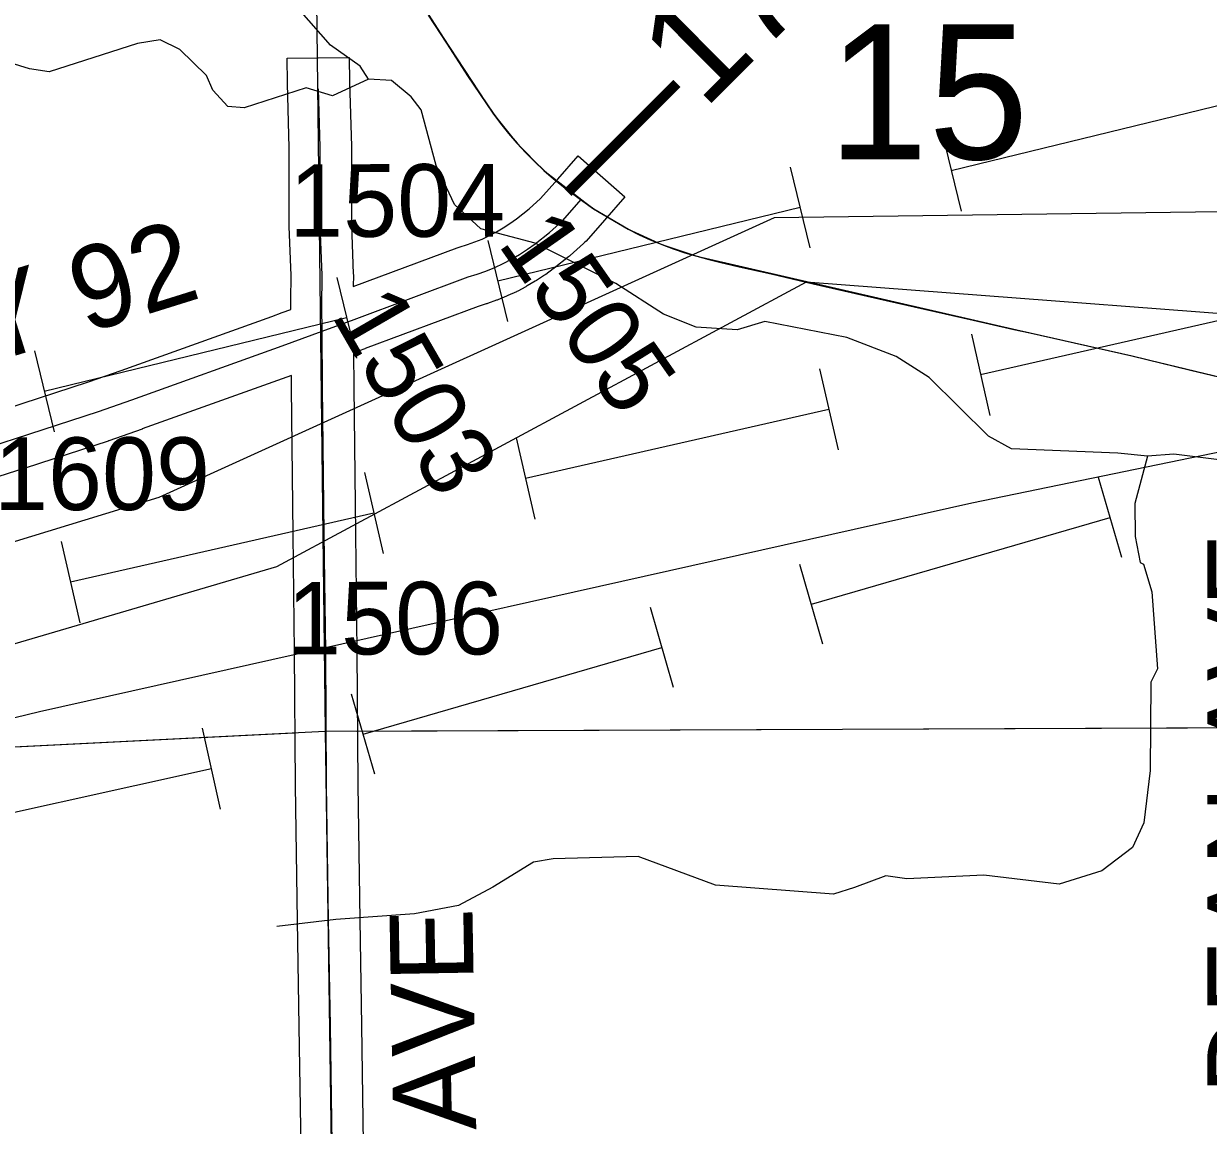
# Model space of a CAD drawing. Extents: x 23.6 to 68.7, y -63 to -29.
# Drawn here: x 35.446 to 36.588, y -49.053 to -47.991 of the extents above; entities that cross this region are included whole.
import ezdxf

# ---------------------------------------------------------------- set-up
doc = ezdxf.new("R2010")
doc.units = 0
for name, color, linetype in [('tdCoHydroRiver', 7, 'Continuous'), ('tdCoPipe', 7, 'Continuous'), ('tdCoPipe1', 7, 'Continuous'), ('tdCoPipe2', 7, 'Continuous'), ('tdCoPipe3', 7, 'Continuous'), ('tdCoPriCL', 7, 'Continuous'), ('tdCoPrimary', 7, 'Continuous'), ('tdCoPriNonDiv', 7, 'Continuous'), ('tdCoPriNonDivCL', 7, 'Continuous'), ('tdCoSecRdNmbr', 7, 'Continuous'), ('tdCoSecRdTxt', 7, 'Continuous'), ('tdCoSecRteBand', 7, 'Continuous'), ('tdCoSecRteCL', 7, 'Continuous'), ('tdCoSectLine', 7, 'Continuous'), ('tdCoSectLinePart', 7, 'Continuous'), ('tdCoSectNmbr', 7, 'Continuous'), ('tdCoSurfConc', 7, 'Continuous'), ('tdCoSurfGravel', 7, 'Continuous'), ('tdStHwyPriRefPost1', 7, 'Continuous')]:
    doc.layers.add(name, color=color, linetype=linetype)

msp = doc.modelspace()

# ---------------------------------------------------------------- linework, layer by layer
at = {"layer": 'tdCoHydroRiver'}
for points in [[(35.7785, -48.0443), (35.7705, -48.0318), (35.7419, -48.0115), (35.6814, -47.9425), (35.6512, -47.9191), (35.6383, -47.8829), (35.5857, -47.817), (35.5664, -47.7777)], [(35.7785, -48.0443), (35.7439, -48.0604), (35.7186, -48.0527), (35.6588, -48.0721), (35.643, -48.0707), (35.6286, -48.055), (35.6222, -48.0408), (35.5967, -48.0158), (35.5777, -48.0065), (35.5557, -48.0098), (35.4706, -48.0373), (35.4517, -48.0343), (35.3963, -48.0174)], [(36.5296, -48.4077), (36.5012, -48.4047), (36.3986, -48.4008), (36.3764, -48.3884), (36.3191, -48.332), (36.2874, -48.3117), (36.2398, -48.2932), (36.1608, -48.278), (36.134, -48.2861), (36.0945, -48.2833), (36.0629, -48.2709), (36.0169, -48.2413), (35.9392, -48.2025), (35.887, -48.1887), (35.8616, -48.1652), (35.8439, -48.1275), (35.8293, -48.0739), (35.8197, -48.0614), (35.8006, -48.0457), (35.7785, -48.0443)], [(37.2738, -48.6937), (37.2454, -48.6876), (37.1396, -48.6853), (37.1126, -48.6682), (37.0872, -48.6447), (37.0666, -48.6401), (37.0083, -48.6532), (36.9846, -48.6502), (36.9577, -48.6441), (36.9054, -48.6114), (36.8515, -48.585), (36.8181, -48.5537), (36.8053, -48.5364), (36.7878, -48.5113), (36.7812, -48.4861), (36.77, -48.4625), (36.7478, -48.4469), (36.6609, -48.4397), (36.6324, -48.4242), (36.6181, -48.4211), (36.6039, -48.4118), (36.5549, -48.4059), (36.5296, -48.4077)], [(36.5296, -48.4077), (36.5174, -48.4535), (36.5176, -48.4851), (36.5226, -48.5103), (36.5257, -48.5119), (36.5338, -48.5386), (36.5392, -48.6128), (36.533, -48.6255), (36.5321, -48.7107), (36.5262, -48.7613), (36.5153, -48.785), (36.4855, -48.8074), (36.4445, -48.8203), (36.3719, -48.8115), (36.2977, -48.8152), (36.2772, -48.8122), (36.2473, -48.8235), (36.2268, -48.83), (36.1131, -48.8214), (36.0386, -48.7936), (35.9566, -48.7959), (35.9377, -48.7992), (35.8984, -48.8232), (35.8654, -48.8408), (35.8228, -48.849), (35.7471, -48.8544), (35.6903, -48.8611)]]:
    msp.add_lwpolyline(points, dxfattribs=at)
at = {"layer": 'tdCoPipe'}
for points in [[(37.0534, -48.166), (36.1696, -48.1779), (35.5764, -48.4475), (34.7165, -48.7106), (34.096, -48.9001), (33.3916, -49.1108), (33.2198, -49.1514), (32.4609, -49.2038)], [(37.667, -48.1838), (36.3602, -48.453), (35.4613, -48.6543), (34.7164, -48.8354), (34.0155, -49.0119)], [(36.7826, -48.2843), (36.2006, -48.2399), (35.6897, -48.5144), (34.9872, -48.7211), (34.2523, -48.902), (33.7975, -49.045), (33.2588, -49.2112), (32.45, -49.2724)]]:
    msp.add_lwpolyline(points, dxfattribs=at)
at = {"layer": 'tdCoPipe1'}
for p, q in [((36.5049, -48.5054), (36.4825, -48.4284)), ((36.2167, -48.589), (36.1944, -48.512)), ((36.0727, -48.6307), (36.0503, -48.5537)), ((35.7845, -48.7143), (35.7622, -48.6373)), ((35.6358, -48.7481), (35.6185, -48.6698))]:
    msp.add_line(p, q, dxfattribs=at)
for points in [[(36.2056, -48.5505), (36.4937, -48.4669)], [(35.7734, -48.6758), (36.0615, -48.5922)], [(35.3342, -48.7738), (35.6271, -48.7089)]]:
    msp.add_lwpolyline(points, dxfattribs=at)
at = {"layer": 'tdCoPipe2'}
for p, q in [((36.3598, -48.2902), (36.3776, -48.3684)), ((36.2135, -48.3236), (36.2313, -48.4017)), ((35.921, -48.3902), (35.9388, -48.4684)), ((35.7748, -48.4235), (35.7926, -48.5017)), ((35.4822, -48.4901), (35.5001, -48.5683))]:
    msp.add_line(p, q, dxfattribs=at)
for points in [[(36.6612, -48.2627), (36.3687, -48.3293)], [(36.2224, -48.3626), (35.9299, -48.4293)], [(35.7837, -48.4626), (35.4911, -48.5292)]]:
    msp.add_lwpolyline(points, dxfattribs=at)
at = {"layer": 'tdCoPipe3'}
for p, q in [((36.331, -48.0937), (36.3499, -48.1716)), ((36.1852, -48.1291), (36.2042, -48.207)), ((35.8937, -48.2), (35.9127, -48.2779)), ((35.748, -48.2354), (35.7669, -48.3133)), ((35.4565, -48.3063), (35.4754, -48.3842))]:
    msp.add_line(p, q, dxfattribs=at)
for points in [[(36.632, -48.0618), (36.3405, -48.1326)], [(36.1947, -48.1681), (35.9032, -48.2389)], [(35.7574, -48.2744), (35.4659, -48.3453)]]:
    msp.add_lwpolyline(points, dxfattribs=at)
at = {"layer": 'tdCoPriCL'}
msp.add_lwpolyline([(35.8362, -47.9827), (35.8537, -48.0096), (35.874, -48.0411), (35.8983, -48.0772), (35.9057, -48.0871), (35.9135, -48.0967), (35.9215, -48.106), (35.9299, -48.1151), (35.9386, -48.1238), (35.9476, -48.1323), (35.9568, -48.1404), (35.9664, -48.1482), (35.9831, -48.1604), (35.9955, -48.1694), (36.0288, -48.1889), (36.0394, -48.1943), (36.0502, -48.1992), (36.0613, -48.2038), (36.0724, -48.2079), (36.0837, -48.2117), (36.0951, -48.2151), (36.1067, -48.218), (36.1171, -48.2206), (36.1358, -48.2252), (36.1669, -48.2321), (36.2073, -48.2417), (36.2778, -48.2577), (36.3614, -48.2765), (36.4007, -48.2855), (36.4162, -48.289), (36.5146, -48.311), (36.5711, -48.3248), (36.6453, -48.3426)], dxfattribs=at)
at = {"layer": 'tdCoPrimary'}
msp.add_lwpolyline([(35.8366, -47.9827), (35.8541, -48.0096), (35.8743, -48.0411), (35.8987, -48.0772), (35.9061, -48.0871), (35.9138, -48.0967), (35.9219, -48.106), (35.9303, -48.1151), (35.939, -48.1238), (35.9479, -48.1323), (35.9572, -48.1404), (35.9668, -48.1482), (35.9835, -48.1604), (35.9959, -48.1694), (36.0291, -48.1889), (36.0398, -48.1943), (36.0506, -48.1992), (36.0616, -48.2038), (36.0728, -48.2079), (36.0841, -48.2117), (36.0955, -48.2151), (36.1071, -48.218), (36.1362, -48.2252), (36.1672, -48.2321), (36.2077, -48.2417), (36.2782, -48.2577), (36.3618, -48.2767), (36.3618, -48.2765), (36.4166, -48.289), (36.515, -48.311), (36.5714, -48.3248), (36.6457, -48.3426)], dxfattribs=at)
msp.add_lwpolyline([(35.8366, -47.9827), (35.8541, -48.0096), (35.8743, -48.0411), (35.8987, -48.0772), (35.9061, -48.0871), (35.9138, -48.0967), (35.9219, -48.106), (35.9303, -48.1151), (35.939, -48.1238), (35.9479, -48.1323), (35.9572, -48.1404), (35.9668, -48.1482), (35.9835, -48.1604), (35.9959, -48.1694), (36.0291, -48.1889), (36.0398, -48.1943), (36.0506, -48.1992), (36.0616, -48.2038), (36.0728, -48.2079), (36.0841, -48.2117), (36.0955, -48.2151), (36.1071, -48.218), (36.1362, -48.2252), (36.1672, -48.2321), (36.2077, -48.2417), (36.2782, -48.2577), (36.3618, -48.2767), (36.3618, -48.2765), (36.4166, -48.289), (36.515, -48.311), (36.5714, -48.3248), (36.6457, -48.3426)], dxfattribs=at)
msp.add_lwpolyline([(35.8366, -47.9827), (35.8541, -48.0096), (35.8743, -48.0411), (35.8987, -48.0772), (35.9061, -48.0871), (35.9138, -48.0967), (35.9219, -48.106), (35.9303, -48.1151), (35.939, -48.1238), (35.9479, -48.1323), (35.9572, -48.1404), (35.9668, -48.1482), (35.9835, -48.1604), (35.9959, -48.1694), (36.0291, -48.1889), (36.0398, -48.1943), (36.0506, -48.1992), (36.0616, -48.2038), (36.0728, -48.2079), (36.0841, -48.2117), (36.0955, -48.2151), (36.1071, -48.218), (36.1362, -48.2252), (36.1672, -48.2321), (36.2077, -48.2417), (36.2782, -48.2577), (36.3618, -48.2767), (36.3618, -48.2765), (36.4166, -48.289), (36.515, -48.311), (36.5714, -48.3248), (36.6457, -48.3426)], dxfattribs=at)
at = {"layer": 'tdCoPriNonDiv'}
msp.add_lwpolyline([(35.8363, -47.9827), (35.8983, -48.0772), (35.9216, -48.106), (35.9476, -48.1323), (35.9955, -48.1694), (36.0288, -48.1889), (36.0613, -48.2038), (36.0952, -48.2151), (36.4162, -48.289), (36.5146, -48.311), (36.6453, -48.3425)], dxfattribs=at)
at = {"layer": 'tdCoPriNonDivCL'}
msp.add_lwpolyline([(35.8362, -47.9827), (35.8537, -48.0096), (35.874, -48.0411), (35.8983, -48.0772), (35.9057, -48.0871), (35.9135, -48.0967), (35.9215, -48.106), (35.9299, -48.1151), (35.9386, -48.1238), (35.9476, -48.1323), (35.9568, -48.1404), (35.9664, -48.1482), (35.9831, -48.1604), (35.9955, -48.1694), (36.0288, -48.1889), (36.0394, -48.1943), (36.0502, -48.1992), (36.0613, -48.2038), (36.0724, -48.2079), (36.0837, -48.2117), (36.0951, -48.2151), (36.1067, -48.218), (36.1358, -48.2252), (36.1669, -48.2321), (36.2073, -48.2417), (36.2778, -48.2577), (36.3614, -48.2767), (36.3614, -48.2765), (36.4162, -48.289), (36.5146, -48.311), (36.5711, -48.3248), (36.6453, -48.3426)], dxfattribs=at)
msp.add_lwpolyline([(35.8362, -47.9827), (35.8537, -48.0096), (35.874, -48.0411), (35.8983, -48.0772), (35.9057, -48.0871), (35.9135, -48.0967), (35.9215, -48.106), (35.9299, -48.1151), (35.9386, -48.1238), (35.9476, -48.1323), (35.9568, -48.1404), (35.9664, -48.1482), (35.9831, -48.1604), (35.9955, -48.1694), (36.0288, -48.1889), (36.0394, -48.1943), (36.0502, -48.1992), (36.0613, -48.2038), (36.0724, -48.2079), (36.0837, -48.2117), (36.0951, -48.2151), (36.1067, -48.218), (36.1358, -48.2252), (36.1669, -48.2321), (36.2073, -48.2417), (36.2778, -48.2577), (36.3614, -48.2767), (36.3614, -48.2765), (36.4162, -48.289), (36.5146, -48.311), (36.5711, -48.3248), (36.6453, -48.3426)], dxfattribs=at)
at = {"layer": 'tdCoSecRteBand'}
for points in [[(35.4289, -48.3622), (35.5086, -48.3362), (35.5402, -48.325), (35.6852, -48.2731), (35.6954, -48.2694), (35.7037, -48.2664), (35.7037, -48.2575), (35.7038, -48.2575), (35.704, -48.2336), (35.702, -48.1865), (35.702, -48.1858), (35.702, -48.185), (35.7022, -48.1483), (35.702, -48.1105), (35.7003, -48.0485), (35.7003, -48.0482), (35.7003, -48.048), (35.7, -48.0242)], [(35.7, -48.0242), (35.76, -48.0235), (35.7603, -48.047), (35.762, -48.1092), (35.762, -48.1095), (35.762, -48.1098), (35.7622, -48.1481), (35.7622, -48.1483), (35.7622, -48.1485), (35.762, -48.1847), (35.7639, -48.2319), (35.764, -48.2326), (35.764, -48.2333), (35.7639, -48.2443), (35.8641, -48.2068), (35.865, -48.2065), (35.8659, -48.2062), (35.8739, -48.2038), (35.8811, -48.2012), (35.8882, -48.1984), (35.8951, -48.1951), (35.9018, -48.1916), (35.9084, -48.1877), (35.9148, -48.1835), (35.9211, -48.179), (35.9336, -48.1692), (35.9444, -48.1594), (35.961, -48.1406), (35.9808, -48.1181), (36.0258, -48.1577), (36.006, -48.1803), (35.9883, -48.2004), (35.9871, -48.2016), (35.9859, -48.2028), (35.9731, -48.2144), (35.9723, -48.2151), (35.9715, -48.2157), (35.9577, -48.2266), (35.9572, -48.2269), (35.9567, -48.2273), (35.9494, -48.2326), (35.9488, -48.233), (35.9482, -48.2334), (35.9406, -48.2383), (35.94, -48.2387), (35.9394, -48.2391), (35.9316, -48.2437), (35.931, -48.244), (35.9304, -48.2444), (35.9224, -48.2486), (35.9217, -48.2489), (35.9211, -48.2492), (35.9129, -48.253), (35.9122, -48.2533), (35.9116, -48.2536), (35.9032, -48.257), (35.9026, -48.2573), (35.9019, -48.2575), (35.8934, -48.2606), (35.8927, -48.2608), (35.892, -48.261), (35.8843, -48.2634), (35.7752, -48.3041), (35.7751, -48.3042), (35.775, -48.3042), (35.7641, -48.3082), (35.7643, -48.3408), (35.7659, -48.4826), (35.7673, -48.5956), (35.7673, -48.5957), (35.7673, -48.5958), (35.7681, -48.7245), (35.7701, -48.8547), (35.7718, -48.9565), (35.7718, -48.9565), (35.7718, -48.9566), (35.7738, -49.0931)], [(35.7138, -49.0939), (35.7118, -48.9575), (35.7101, -48.8557), (35.7101, -48.8557), (35.7101, -48.8557), (35.7081, -48.7253), (35.7081, -48.7251), (35.7081, -48.725), (35.7073, -48.5963), (35.7059, -48.4833), (35.7059, -48.4833), (35.7059, -48.4833), (35.7043, -48.3414), (35.7043, -48.3414), (35.7043, -48.3413), (35.7043, -48.3301), (35.5604, -48.3815), (35.5603, -48.3816), (35.5603, -48.3816), (35.5282, -48.3929), (35.5279, -48.3931), (35.5275, -48.3932), (35.4475, -48.4193), (35.4474, -48.4193), (35.4473, -48.4194), (35.3876, -48.4384)]]:
    msp.add_lwpolyline(points, dxfattribs=at)
at = {"layer": 'tdCoSecRteCL'}
for points in [[(35.7339, -48.2873), (35.7337, -48.2637), (35.734, -48.2331), (35.732, -48.1852), (35.7322, -48.1483), (35.732, -48.11), (35.7304, -48.0538)], [(35.7339, -48.2873), (35.7647, -48.276), (35.8747, -48.2349), (35.8833, -48.2323), (35.8918, -48.2293), (35.9002, -48.2258), (35.9084, -48.222), (35.9164, -48.2178), (35.9242, -48.2132), (35.9318, -48.2083), (35.9391, -48.203), (35.9529, -48.1921), (35.9658, -48.1805), (35.9835, -48.1604)], [(34.9889, -48.5394), (35.0265, -48.5271), (35.1003, -48.5024), (35.1301, -48.4922), (35.2032, -48.4677), (35.2548, -48.4506), (35.2879, -48.4398), (35.3574, -48.4166), (35.3785, -48.4099), (35.4382, -48.3908), (35.5182, -48.3646), (35.5503, -48.3533), (35.6954, -48.3014), (35.7339, -48.2873)], [(35.7544, -49.6693), (35.7525, -49.6584), (35.7509, -49.583), (35.7493, -49.4554), (35.7472, -49.3115), (35.7454, -49.2192), (35.7438, -49.0935), (35.7418, -48.957), (35.7401, -48.8552), (35.7381, -48.7248), (35.7373, -48.596), (35.7359, -48.4829), (35.7343, -48.3411), (35.7339, -48.2873)]]:
    msp.add_lwpolyline(points, dxfattribs=at)
at = {"layer": 'tdCoSectLine'}
for points in [[(35.725, -47.6721), (35.7368, -48.6728)], [(35.7368, -48.6728), (36.7347, -48.6688)], [(34.7329, -48.7234), (35.7368, -48.6728)], [(35.7368, -48.6728), (35.7513, -49.6695)]]:
    msp.add_lwpolyline(points, dxfattribs=at)
at = {"layer": 'tdCoSectLinePart'}
for points in [[(35.7668, -48.6727), (36.7041, -48.6689)], [(35.0143, -48.7092), (35.7068, -48.6743)]]:
    msp.add_lwpolyline(points, dxfattribs=at)
at = {"layer": 'tdCoSurfConc'}
msp.add_lwpolyline([(35.4382, -48.3908), (35.5182, -48.3646), (35.5503, -48.3533), (35.6954, -48.3014), (35.7339, -48.2873), (35.7647, -48.276), (35.8747, -48.2349), (35.8833, -48.2323), (35.8918, -48.2293), (35.9002, -48.2258), (35.9084, -48.222), (35.9164, -48.2178), (35.9242, -48.2132), (35.9318, -48.2083), (35.9391, -48.203), (35.9529, -48.1921), (35.9658, -48.1805), (35.9835, -48.1604)], dxfattribs=at)
at = {"layer": 'tdCoSurfGravel'}
for points in [[(35.7339, -48.2873), (35.7337, -48.2637), (35.734, -48.2331), (35.732, -48.1852), (35.7322, -48.1483), (35.732, -48.11), (35.7304, -48.0538)], [(35.7544, -49.6693), (35.7525, -49.6584), (35.7509, -49.583), (35.7493, -49.4554), (35.7472, -49.3115), (35.7454, -49.2192), (35.7438, -49.0935), (35.7418, -48.957), (35.7401, -48.8552), (35.7381, -48.7248), (35.7373, -48.596), (35.7359, -48.4829), (35.7343, -48.3411), (35.7339, -48.2873)]]:
    msp.add_lwpolyline(points, dxfattribs=at)

# ---------------------------------------------------------------- texts
at = {"layer": 'tdCoSecRdNmbr'}
for s, rotation, p in [('1504', 0.0281, (35.7021, -48.1963)), ('1505', 305.0269, (35.9022, -48.2028)), ('1503', 300.0266, (35.7421, -48.2715)), ('1609', 0.0279, (35.4175, -48.4597)), ('1506', 0.0281, (35.7001, -48.5989))]:
    msp.add_text(s, height=0.07, rotation=rotation, dxfattribs=at).set_placement(p)
at = {"layer": 'tdCoSecRdTxt'}
for s, rotation, p in [('OLD HWY 92', 17.3596, (35.0008, -48.4476)), ('DEAN AVE', 90, (36.6672, -49.023)), ('CORDOVA AVE', 91, (35.8924, -49.6275))]:
    msp.add_text(s, height=0.08, rotation=rotation, dxfattribs=at).set_placement(p)
at = {"layer": 'tdCoSectNmbr'}
msp.add_text('15', height=0.13, rotation=0.0285, dxfattribs=at).set_placement((36.2216, -48.1215))
at = {"layer": 'tdStHwyPriRefPost1'}
msp.add_text('‒‒172', height=0.1, rotation=45, dxfattribs=at).set_placement((35.9969, -48.1796))

doc.saveas('drawing.dxf')
